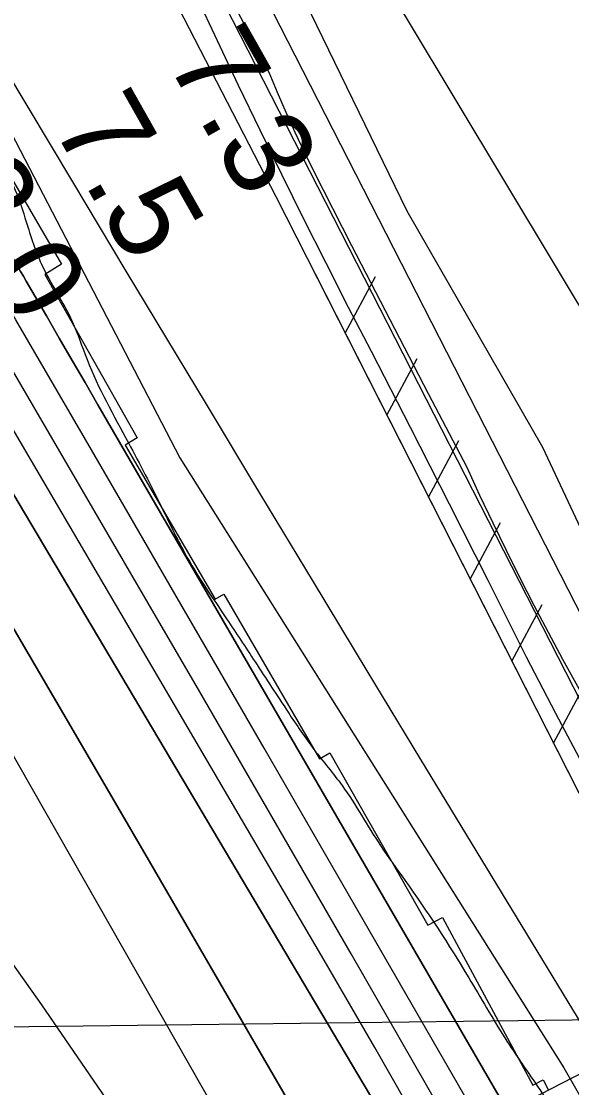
# Model space of a CAD drawing. Extents: x 3694830 to 3732949, y 415201 to 440970.
# Drawn here: x 3716107 to 3716526, y 432893 to 433704 of the extents above; entities that cross this region are included whole.
import ezdxf

# ---------------------------------------------------------------- set-up
doc = ezdxf.new("R2010")
doc.units = 0
for name, color, linetype in [('V-FLOD-BASE', 7, 'Continuous'), ('V-GRID-MAJR', 7, 'Continuous'), ('V-LEVE-TOET', 7, 'Continuous'), ('V-RIVR-EDGE', 7, 'Continuous'), ('V-RIVR-RANG', 7, 'Continuous'), ('V-ROAD-CNTR', 7, 'Continuous'), ('V-RRAP-FSHR', 7, 'Continuous'), ('V-RRAP-RVMT', 7, 'Continuous'), ('V-SURV-LINE', 7, 'Continuous'), ('V-TOPO-DPTH', 7, 'Continuous'), ('V-TOPO-MAJR', 7, 'Continuous'), ('V-TOPO-MINR', 7, 'Continuous'), ('V-TOPO-WATR', 7, 'Continuous')]:
    doc.layers.add(name, color=color, linetype=linetype)

msp = doc.modelspace()

# ---------------------------------------------------------------- linework, layer by layer
at = {"layer": 'V-FLOD-BASE'}
for points in [[(3716519.45, 433218.28), (3716508.432, 433238.86100000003), (3716497.6040000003, 433259.543), (3716486.9790000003, 433280.331), (3716476.549, 433301.216), (3716466.319, 433322.202), (3716456.29, 433343.284), (3716446.461, 433364.46), (3716417.0500000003, 433420.561), (3716387.87, 433476.783), (3716358.92, 433533.121), (3716330.196, 433589.579), (3716322.813, 433604.439), (3716315.682, 433619.422), (3716308.805, 433634.52400000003), (3716302.186, 433649.741), (3716295.825, 433665.066), (3716265.848, 433723.913)], [(3716586.7660000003, 433086.178), (3716570.5270000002, 433118.739), (3716556.201, 433148.038), (3716542.082, 433177.441), (3716530.669, 433197.806), (3716519.45, 433218.28)]]:
    msp.add_lwpolyline(points, dxfattribs=at)
at = {"layer": 'V-GRID-MAJR'}
msp.add_spline([(3698914.333, 432737.11), (3704206.2600000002, 432798.304), (3709498.1780000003, 432860.268), (3714790.0870000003, 432923.001), (3720081.987, 432986.504), (3725373.878, 433050.776), (3730665.759, 433115.819), (3730665.7600000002, 433115.819)], degree=3, dxfattribs=at)
at = {"layer": 'V-LEVE-TOET'}
for points in [[(3716318.234, 433729.455), (3716400.744, 433559.829), (3716503.799, 433379.857), (3716586.975, 433202.68700000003)], [(3716536.551, 433134.636), (3716514.1580000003, 433177.365), (3716491.665, 433220.04000000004), (3716462.485, 433278.403), (3716433.09, 433336.663), (3716403.484, 433394.816), (3716373.669, 433452.858), (3716356.329, 433486.32300000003), (3716339.191, 433519.891), (3716322.2600000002, 433553.565), (3716305.532, 433587.34), (3716289.011, 433621.216), (3716272.699, 433655.192), (3716256.591, 433689.267), (3716240.691, 433723.44)]]:
    msp.add_lwpolyline(points, dxfattribs=at)
at = {"layer": 'V-RIVR-EDGE'}
for points in [[(3715704.373287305, 434230.9797199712), (3715727.766895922, 434182.99302452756), (3715758.3715245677, 434125.49316014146), (3715785.844601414, 434081.565807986), (3715808.3484323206, 434039.4593791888), (3715836.7056966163, 433987.3909794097), (3715858.7774962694, 433953.4244801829), (3715891.639551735, 433894.56255694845), (3715923.1719718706, 433846.55573656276), (3715947.491135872, 433807.1577727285), (3715981.276510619, 433755.9802687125), (3715998.4081336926, 433735.5907539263), (3716012.8391181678, 433720.1816656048), (3716032.71051167, 433710.6371911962), (3716045.810742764, 433705.63104952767), (3716057.5477969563, 433697.91532484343), (3716066.5640876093, 433687.04121510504), (3716072.858496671, 433672.5565641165), (3716074.640288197, 433661.7003432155), (3716074.14452796, 433644.0673696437), (3716073.6565940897, 433629.59948944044), (3716075.8894237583, 433618.2899942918), (3716088.5061931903, 433600.62459720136), (3716110.0956492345, 433554.450998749), (3716122.6688146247, 433519.1515100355), (3716146.0736037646, 433475.68637654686), (3716157.305953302, 433446.7204287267), (3716188.8003596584, 433383.3402976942), (3716214.0003569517, 433334.4448176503), (3716231.548358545, 433299.58518655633), (3716263.5273446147, 433249.3164671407), (3716285.150342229, 433216.70755455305)], [(3716285.150342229, 433216.70755455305), (3716310.376054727, 433178.2116670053), (3716330.200490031, 433149.67663238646), (3716351.384748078, 433122.4947121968), (3716380.6619774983, 433076.75426305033), (3716399.1355344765, 433050.48336356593), (3716447.785043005, 432976.2089978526), (3716475.253647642, 432930.4730209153), (3716501.833592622, 432891.0694668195), (3716527.508107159, 432851.21599263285), (3716586.0368507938, 432749.33550184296), (3716608.0997060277, 432711.75175305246), (3716608.0896435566, 432707.6823472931), (3716608.0717547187, 432700.4478481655), (3716613.02199377, 432690.94026948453), (3716627.4250269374, 432664.22727627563), (3716633.271752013, 432651.55236812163), (3716643.1890009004, 432639.3195536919), (3716675.1691050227, 432589.50299047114), (3716706.241542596, 432538.3321947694), (3716726.9412209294, 432498.0388629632), (3716741.3252472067, 432463.63921443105), (3716748.5083159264, 432442.8221406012), (3716788.5914538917, 432378.5164541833), (3716817.4332979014, 432339.5594660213), (3716842.1979097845, 432297.4474469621), (3716889.457408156, 432209.6117495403), (3716920.495186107, 432144.4241117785), (3716938.0431876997, 432109.5644806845), (3716956.496619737, 432075.15476968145), (3716988.92217174, 432022.6241512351), (3717009.1808744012, 431986.85349943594), (3717026.296844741, 431960.1337979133), (3717062.315049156, 431897.646798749), (3717093.371833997, 431840.1458163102), (3717112.2628875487, 431799.8569567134), (3717149.120557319, 431711.14266210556), (3717176.537731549, 431644.6075001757), (3717201.24867692, 431580.7919837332), (3717210.6835821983, 431556.3520700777), (3717248.473515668, 431478.93944425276), (3717267.8088990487, 431435.48437323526), (3717289.4072995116, 431392.9280243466), (3717306.4751936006, 431346.7656064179), (3717328.065767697, 431301.04416416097), (3717339.309297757, 431276.599778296), (3717352.341327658, 431244.01210870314), (3717362.697316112, 431226.35230187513), (3717376.210571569, 431205.5195753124), (3717389.256018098, 431178.3577800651), (3717401.373673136, 431141.70294081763), (3717407.1812663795, 431113.2025658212), (3717409.866252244, 431101.89195262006), (3717419.7488415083, 431075.6422961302), (3717452.4923834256, 430968.8518161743), (3717469.0935866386, 430916.8124857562), (3717483.4351269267, 430865.2309017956), (3717505.4543781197, 430810.0130613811), (3717526.565962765, 430753.4409884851), (3717540.488888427, 430715.4252084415), (3717579.0724471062, 430593.2468831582), (3717599.254004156, 430526.27745387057), (3717616.308481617, 430474.68916159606), (3717628.8760567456, 430437.12889190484), (3717638.7441113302, 430405.00120487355), (3717647.6866105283, 430364.284786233), (3717653.484141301, 430331.7150054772), (3717658.415373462, 430314.52077147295), (3717667.8502787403, 430290.08085781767), (3717679.533666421, 430260.6616357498), (3717690.3395749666, 430242.0963984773), (3717695.714018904, 430221.2837968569), (3717698.374407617, 430200.02574735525), (3717697.8529321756, 430171.9931812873), (3717701.423223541, 430152.9936766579), (3717705.9145980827, 430140.7742788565), (3717716.262760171, 430119.94937866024), (3717727.970745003, 430100.4775928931), (3717735.598143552, 430076.49430764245), (3717737.8164385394, 430059.3067819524), (3717749.0476700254, 430029.8886779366), (3717760.7590090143, 430011.77336075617), (3717771.5570911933, 429990.0430301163), (3717776.477142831, 429968.32723415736), (3717783.193520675, 429941.63324783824), (3717791.7252316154, 429917.6477264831), (3717803.4343344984, 429898.62809691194), (3717812.4226738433, 429876.4500822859), (3717819.158058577, 429857.44275129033), (3717834.8829007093, 429816.70956186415), (3717846.5238024, 429770.10840436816), (3717854.1232496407, 429734.8212142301), (3717863.5480924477, 429706.31189481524), (3717878.825250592, 429667.3884482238), (3717891.374936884, 429622.593679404), (3717903.4937099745, 429586.3909963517), (3717917.8240697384, 429530.28785043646), (3717931.7078635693, 429476.44660355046), (3717959.4631526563, 429363.79039162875), (3717976.505331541, 429307.2283812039), (3717987.2463930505, 429262.43808459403), (3718014.107432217, 429153.85351453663), (3718027.5144727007, 429090.0659494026), (3718040.473829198, 429028.0881271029), (3718052.5199288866, 428962.49529134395), (3718057.840706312, 428919.97919233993), (3718056.8950259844, 428903.2516492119), (3718056.857012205, 428887.87833856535), (3718057.7132483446, 428868.43338605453), (3718061.286893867, 428850.7903500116), (3718065.765969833, 428833.5972340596), (3718082.361582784, 428779.2971226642), (3718091.327561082, 428748.075984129), (3718100.2790047, 428710.97681505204), (3718111.4498613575, 428657.14227648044), (3718116.3609685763, 428631.80923095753), (3718128.3075616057, 428525.97449379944), (3718136.7677171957, 428473.0509759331), (3718141.6598175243, 428440.0312750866), (3718152.315907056, 428360.8771076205), (3718163.899788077, 428291.2159841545), (3718171.048197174, 428256.3820682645), (3718178.233501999, 428236.4693068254), (3718193.9158581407, 428178.55418197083), (3718199.7413402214, 428157.2883061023), (3718197.914826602, 428150.05827918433), (3718196.516990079, 428133.3318541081), (3718197.391115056, 428121.12140072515), (3718204.1164373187, 428098.04466397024), (3718215.364439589, 428075.4089028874), (3718227.961084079, 428049.60469427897), (3718240.07538496, 428011.5933864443), (3718242.706704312, 427978.57927585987), (3718251.1064850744, 427901.2393234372), (3718254.151946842, 427852.85078415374), (3718257.693168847, 427822.09521844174), (3718271.4975809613, 427736.1508816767), (3718281.7384100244, 427671.91898671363), (3718287.906479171, 427606.3406856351), (3718295.910006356, 427551.6096610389), (3718303.86545729, 427477.4359200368), (3718310.120734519, 427447.1258022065), (3718323.1359936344, 427407.755789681), (3718345.149654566, 427350.27716828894), (3718351.4094040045, 427321.7756752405), (3718363.483455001, 427267.48674436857), (3718378.280505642, 427217.2605109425), (3718397.9875454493, 427141.24907579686), (3718402.8729374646, 427105.51643777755), (3718405.9172811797, 427056.67574229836), (3718404.85644146, 426993.37611103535), (3718419.5841728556, 426915.1161934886), (3718427.128835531, 426857.673349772), (3718428.7697524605, 426789.8454482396), (3718439.5309389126, 426753.19396314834), (3718453.8926041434, 426709.7511907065), (3718458.333666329, 426677.1847641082), (3718461.822339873, 426625.1778572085), (3718465.3367286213, 426583.5705428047), (3718482.7136682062, 426479.5310138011), (3718492.5235840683, 426423.89120460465), (3718501.0016284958, 426378.20218586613), (3718502.740934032, 426350.1640295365), (3718512.9079716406, 426256.0898256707), (3718518.2276310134, 426213.12157047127), (3718524.0307520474, 426182.8125706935), (3718533.4421782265, 426148.87737693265), (3718540.932056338, 426069.2788796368), (3718548.926639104, 426010.93060547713), (3718557.8054093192, 425944.44128369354), (3718573.419564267, 425858.9446309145), (3718584.546816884, 425787.47600071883), (3718587.6079313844, 425745.4176481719), (3718587.5598551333, 425725.9749317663), (3718607.5144475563, 425567.2177947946), (3718614.553287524, 425488.07257174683), (3718638.2224000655, 425368.6440793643), (3718641.2633896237, 425318.44691529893), (3718641.093445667, 425249.71917358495), (3718640.1008071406, 425214.0010702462), (3718649.842521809, 425130.7797331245), (3718658.7335906, 425069.2641294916), (3718661.819302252, 425037.15321324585), (3718660.4114032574, 425016.35738241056), (3718674.9568921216, 424864.3960049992), (3718675.7337465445, 424812.8479626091), (3718692.623870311, 424694.7927095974), (3718696.053287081, 424618.8215243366), (3718696.3992283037, 424575.8655677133), (3718706.120818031, 424484.50541907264), (3718711.8680364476, 424431.58860952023), (3718715.414848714, 424403.0938247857), (3718735.932284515, 424289.09903311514), (3718746.6017906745, 424215.3707399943), (3718759.902616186, 424108.62833628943), (3718772.361740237, 424027.20891563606), (3718777.7160592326, 423998.2575024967), (3718795.9078670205, 423858.0432417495), (3718805.722255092, 423804.2120573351), (3718812.4363968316, 423776.6137586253), (3718828.995114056, 423707.3924927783), (3718835.666769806, 423662.61225864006), (3718835.0893917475, 423611.97188279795), (3718835.0021836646, 423576.70369954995), (3718839.347093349, 423505.2518401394), (3718842.400381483, 423460.0283942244), (3718850.4217975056, 423412.53186875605), (3718863.399042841, 423357.7885455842), (3718870.556396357, 423326.57187925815), (3718873.558254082, 423260.5492483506), (3718878.8566704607, 423208.99002543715), (3718893.6280058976, 423148.3641995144), (3718898.9990956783, 423126.1951293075), (3718912.449740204, 423080.0416557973), (3718927.228902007, 423022.5809232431), (3718930.7723601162, 422992.72966992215), (3718937.449606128, 422950.2102167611), (3718945.9175880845, 422900.45179226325), (3718952.6261395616, 422870.5927125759), (3718968.7192839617, 422795.94669043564), (3718969.558749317, 422769.7193949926), (3718968.1251351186, 422738.52397166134), (3718972.1185133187, 422707.7672878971), (3718981.0464778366, 422661.1728387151), (3718990.8496853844, 422602.8200923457), (3719006.889163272, 422506.4705728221), (3719010.8098680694, 422446.3237363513), (3719014.374569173, 422425.06345074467), (3719022.4351170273, 422393.39239211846), (3719033.201893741, 422359.001688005), (3719050.257489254, 422307.86555192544), (3719062.772515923, 422249.0539410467), (3719077.096167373, 422190.2378579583), (3719087.846173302, 422149.0648109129)]]:
    msp.add_spline(points, degree=3, dxfattribs=at)
at = {"layer": 'V-RIVR-RANG'}
msp.add_line((3716661.5969, 432969.4851999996), (3715985.6588000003, 432622.0550999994), dxfattribs=at)
at = {"layer": 'V-ROAD-CNTR'}
msp.add_lwpolyline([(3714456.147048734, 436537.30989951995), (3714641.896677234, 436278.6064169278), (3714873.311214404, 435959.34805544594), (3715143.350674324, 435589.59179496), (3715380.173200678, 435258.978456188), (3715588.6647836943, 434962.9540482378), (3715918.609123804, 434466.0160421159), (3716138.793683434, 434126.626720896), (3716363.05523491, 433768.5224371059), (3716587.568785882, 433394.65718483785), (3716854.6992516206, 432929.9051143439), (3717200.025560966, 432198.05557804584), (3717345.3032704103, 431887.621198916), (3717528.553903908, 431398.14817786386), (3717815.6813296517, 430558.6488568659)], dxfattribs=at)
at = {"layer": 'V-RRAP-FSHR'}
for p, q in [((3716353.846, 433466.813), (3716376.826, 433509.896)), ((3716385.542, 433404.404), (3716408.522, 433447.487)), ((3716417.238, 433341.995), (3716440.218, 433385.07800000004)), ((3716448.934, 433279.587), (3716471.914, 433322.669)), ((3716480.629, 433217.178), (3716503.61, 433260.261)), ((3716512.325, 433154.76900000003), (3716535.306, 433197.852))]:
    msp.add_line(p, q, dxfattribs=at)
for points in [[(3714329.7, 436386.169), (3714396.827, 436257.463), (3714508.995, 436115.64900000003), (3714828.369, 435789.568), (3714886.7460000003, 435719.45), (3715135.384, 435378.044), (3715431.899, 434966.727), (3715563.52, 434782.772), (3715749.312, 434445.995), (3715933.042, 434121.821), (3716099.0810000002, 433962.33900000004), (3716301.1010000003, 433570.666), (3716658.5470000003, 432866.862), (3716785.747, 432767.039), (3716964.057, 432370.515), (3717158.173, 431965.88), (3717210.963, 431850.869), (3717309.15, 431591.719), (3717386.5100000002, 431373.324), (3717466.363, 431122.742)], [(3716064.7059757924, 433686.1008793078), (3716227.8291759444, 433371.8967190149), (3716520.256952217, 432907.7072785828), (3717100.527032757, 431896.0812936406), (3717253.7235768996, 431580.21825334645), (3717403.092409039, 431264.3552130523), (3717634.3013692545, 430552.2451323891), (3717888.1263934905, 429748.15527564), (3718009.8615616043, 429314.2659952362), (3718099.299769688, 428952.68954689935), (3718115.843513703, 428867.0380908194), (3718189.327801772, 428405.14650638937), (3718255.0030658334, 428140.6698341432), (3718391.117241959, 427348.2781534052)], [(3716330.923, 433511.946), (3716658.5470000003, 432866.862), (3716690.7260000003, 432841.609)]]:
    msp.add_lwpolyline(points, dxfattribs=at)
at = {"layer": 'V-RRAP-RVMT'}
for p, q in [((3716058.319000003, 433655.53700000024), (3716137.979000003, 433519.13300000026)), ((3716137.979000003, 433519.13300000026), (3716125.2760000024, 433511.461)), ((3716125.2760000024, 433511.46100000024), (3716195.5830000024, 433387.08700000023)), ((3716195.5830000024, 433387.08700000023), (3716186.334000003, 433381.59500000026)), ((3716186.334000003, 433381.59500000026), (3716254.8290000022, 433264.21400000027)), ((3716254.8290000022, 433264.21400000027), (3716261.3700000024, 433268.03800000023)), ((3716261.3700000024, 433268.03800000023), (3716334.2500000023, 433142.6920000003)), ((3716334.250000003, 433142.6920000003), (3716342.1170000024, 433147.26000000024)), ((3716342.1170000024, 433147.26000000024), (3716416.6200000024, 433016.15700000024)), ((3716416.6200000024, 433016.15700000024), (3716427.9280000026, 433022.04900000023)), ((3716427.9280000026, 433022.04900000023), (3716496.4930000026, 432894.35700000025)), ((3716496.4930000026, 432894.35700000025), (3716504.4370000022, 432898.47000000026)), ((3716504.4370000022, 432898.47000000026), (3716508.5660000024, 432890.7620000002))]:
    msp.add_line(p, q, dxfattribs=at)
at = {"layer": 'V-SURV-LINE'}
for points in [[(3716188.7026415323, 433926.6636298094), (3716707.783009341, 432910.78025030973)], [(3716681.0756042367, 432897.11588920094), (3716161.9947031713, 433913.0003123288)]]:
    msp.add_lwpolyline(points, dxfattribs=at)
at = {"layer": 'V-TOPO-DPTH'}
for points in [[(3716404.2800000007, 432613.24), (3715945.9513371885, 433417.6456402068), (3715944.9260602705, 433419.4320910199), (3715943.8933742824, 433421.21421753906), (3715942.849574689, 433422.98985761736), (3715941.7983660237, 433424.76117340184), (3715927.745631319, 433448.2727656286), (3715919.608729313, 433461.76351394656), (3715911.400146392, 433475.2101087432), (3715903.0840420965, 433488.5904732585), (3715894.6962568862, 433501.92668425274), (3715495.8827207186, 434130.41911600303), (3715474.7387426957, 434163.8827273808), (3715453.6811894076, 434197.40040275), (3715432.7532732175, 434230.9991741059), (3715411.911781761, 434264.65200945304), (3715142.557377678, 434701.4622045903)], [(3716404.2800000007, 432613.24), (3715945.9513371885, 433417.6456402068), (3715944.9260602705, 433419.4320910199), (3715943.8933742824, 433421.21421753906), (3715942.849574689, 433422.98985761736), (3715941.7983660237, 433424.76117340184), (3715927.745631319, 433448.2727656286), (3715919.608729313, 433461.76351394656), (3715911.400146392, 433475.2101087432), (3715903.0840420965, 433488.5904732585), (3715894.6962568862, 433501.92668425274), (3715495.8827207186, 434130.41911600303), (3715474.7387426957, 434163.8827273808), (3715453.6811894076, 434197.40040275), (3715432.7532732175, 434230.9991741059), (3715411.911781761, 434264.65200945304), (3715142.557377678, 434701.4622045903)], [(3715374.5716891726, 434565.4097194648), (3715430.23391942, 434475.8664660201), (3715533.5970747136, 434307.9258782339), (3715545.8975396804, 434287.79840815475), (3715558.1128692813, 434267.6197673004), (3715570.2004958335, 434247.36437028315), (3715582.2029870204, 434227.0578024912), (3716027.2800000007, 433468.59), (3716423.032263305, 432802.15647625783)], [(3716423.032263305, 432802.15647625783), (3716027.2800000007, 433468.59), (3715582.2029870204, 434227.0578024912), (3715570.2004958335, 434247.36437028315), (3715558.1128692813, 434267.6197673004), (3715545.8975396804, 434287.79840815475), (3715533.5970747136, 434307.9258782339), (3715430.23391942, 434475.8664660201), (3715374.5716891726, 434565.4097194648)], [(3715533.2782616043, 434507.2688361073), (3715617.97913957, 434370.78289627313), (3715631.629631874, 434348.49864587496), (3715645.1060545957, 434326.1109862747), (3715658.321372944, 434303.56821287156), (3715671.3626217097, 434280.92203026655), (3716013.6975129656, 433678.38585043), (3716029.253802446, 433650.97028541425), (3716044.7898672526, 433623.5432788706), (3716060.2955950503, 433596.09911003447), (3716075.781098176, 433568.64349967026), (3716102.4838534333, 433521.23860475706), (3716104.6099407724, 433517.48093693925), (3716106.7455349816, 433513.72870395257), (3716108.895389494, 433509.98462321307), (3716111.0547508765, 433506.24597730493), (3716126.353362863, 433479.87443383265), (3716136.1692731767, 433462.9541577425), (3716145.985333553, 433446.0339687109), (3716155.8016190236, 433429.11391026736), (3716165.618054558, 433412.19393888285), (3716573.7506184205, 432708.73233545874)], [(3716515.1271932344, 432720.5649796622), (3716415.6371399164, 432894.4051397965), (3716358.3045974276, 432994.3063351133), (3716300.813403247, 433094.11589340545), (3716243.08423153, 433193.7879961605), (3716185.1964081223, 433293.3684618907), (3716095.273005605, 433447.63368366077), (3716082.252976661, 433470.02730637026), (3716069.2663920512, 433492.4402575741), (3716056.3299739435, 433514.88220151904), (3716043.4270001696, 433537.3434739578), (3715668.9590566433, 434190.90200231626)], [(3716515.1271932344, 432720.5649796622), (3716415.6371399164, 432894.4051397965), (3716358.3045974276, 432994.3063351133), (3716300.813403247, 433094.11589340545), (3716243.08423153, 433193.7879961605), (3716185.1964081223, 433293.3684618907), (3716095.273005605, 433447.63368366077), (3716082.252976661, 433470.02730637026), (3716069.2663920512, 433492.4402575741), (3716056.3299739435, 433514.88220151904), (3716043.4270001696, 433537.3434739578), (3715668.9590566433, 434190.90200231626)], [(3715588.2929928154, 434112.8718044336), (3715958.258454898, 433486.5014389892), (3715970.8754380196, 433465.10663868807), (3715983.4727741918, 433443.7002946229), (3715996.040639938, 433422.2766349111), (3716008.5888587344, 433400.8414314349), (3716094.777601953, 433253.37887997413), (3716150.335608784, 433158.16314664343), (3716205.8004850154, 433062.89328523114), (3716261.125665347, 432967.54223169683), (3716316.3577150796, 432872.1370500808)], [(3715588.2929928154, 434112.8718044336), (3715958.258454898, 433486.5014389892), (3715970.8754380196, 433465.10663868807), (3715983.4727741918, 433443.7002946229), (3715996.040639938, 433422.2766349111), (3716008.5888587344, 433400.8414314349), (3716094.777601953, 433253.37887997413), (3716150.335608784, 433158.16314664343), (3716205.8004850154, 433062.89328523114), (3716261.125665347, 432967.54223169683), (3716316.3577150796, 432872.1370500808)]]:
    msp.add_lwpolyline(points, dxfattribs=at)
at = {"layer": 'V-TOPO-MAJR'}
msp.add_lwpolyline([(3716171.543120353, 432884.6359523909), (3716122.931459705, 432955.6398381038), (3716073.0640009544, 433025.80799729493), (3716006.734078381, 433116.5880143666), (3715989.091100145, 433140.74046609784), (3715971.45195691, 433164.895717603), (3715953.8185661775, 433189.0551687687), (3715936.1890104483, 433213.2174197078), (3715935.693372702, 433213.8968876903), (3715918.567972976, 433237.8932838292), (3715901.7801842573, 433262.1184908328), (3715885.49881205, 433286.68691413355), (3715869.5550508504, 433311.48414829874), (3715847.4136430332, 433346.71923621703), (3715842.8254409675, 433354.0898211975), (3715838.2790910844, 433361.4858891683), (3715833.795519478, 433368.9201816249), (3715829.353800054, 433376.37995707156), (3715748.7909094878, 433512.99597865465), (3715704.2021588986, 433588.8430055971), (3715659.7507656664, 433664.7701982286), (3715615.5054084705, 433740.8176393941)], dxfattribs=at)
at = {"layer": 'V-TOPO-MINR'}
for points in [[(3716631.1742757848, 432780.66427430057), (3716411.355937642, 433142.4000198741), (3716370.425233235, 433209.870849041), (3716329.5625398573, 433277.38277284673), (3716288.801863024, 433344.95633861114), (3716248.109197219, 433412.57099901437), (3716187.1743973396, 433513.99313970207), (3716177.0049329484, 433530.9304243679), (3716166.8418591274, 433547.8715403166), (3716156.6883711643, 433564.81840318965), (3716146.5412737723, 433581.7690973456), (3715685.16, 434353), (3715220.95, 435103.42)], [(3716523.901604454, 432748.92481882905), (3716292.0805835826, 433151.017116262), (3716258.172161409, 433209.7552582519), (3716224.2200358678, 433268.46809512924), (3716190.202355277, 433327.14297433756), (3716156.140971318, 433385.7925484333), (3716103.1444049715, 433476.92898015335), (3716095.5687759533, 433490.0029954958), (3716088.020145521, 433503.092525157), (3716080.512012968, 433516.2053262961), (3716073.0308789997, 433529.33364175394), (3715973.288957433, 433704.9969955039), (3715915.7040653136, 433805.82212118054), (3715857.7817973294, 433906.4519214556), (3715799.353465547, 434006.7887336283), (3715740.587757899, 434106.93022039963), (3715632.3156573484, 434290.37473874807), (3715626.5175721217, 434300.0333378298), (3715620.624618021, 434309.6327208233), (3715614.589360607, 434319.14327968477), (3715608.4592343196, 434328.594622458), (3715222.7151340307, 434913.7381812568)], [(3716404.2800000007, 432613.24), (3715945.9513371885, 433417.6456402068), (3715944.9260602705, 433419.4320910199), (3715943.8933742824, 433421.21421753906), (3715942.849574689, 433422.98985761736), (3715941.7983660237, 433424.76117340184), (3715927.745631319, 433448.2727656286), (3715919.608729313, 433461.76351394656), (3715911.400146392, 433475.2101087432), (3715903.0840420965, 433488.5904732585), (3715894.6962568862, 433501.92668425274), (3715495.8827207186, 434130.41911600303), (3715474.7387426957, 434163.8827273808), (3715453.6811894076, 434197.40040275), (3715432.7532732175, 434230.9991741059), (3715411.911781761, 434264.65200945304), (3715142.557377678, 434701.4622045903)], [(3716423.032263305, 432802.15647625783), (3716027.2800000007, 433468.59), (3715582.2029870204, 434227.0578024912), (3715570.2004958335, 434247.36437028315), (3715558.1128692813, 434267.6197673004), (3715545.8975396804, 434287.79840815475), (3715533.5970747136, 434307.9258782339), (3715430.23391942, 434475.8664660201), (3715374.5716891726, 434565.4097194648)], [(3716412.712901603, 432859.5212854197), (3716376.226556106, 432923.0660071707), (3716339.4623932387, 432986.4504011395), (3716302.5130187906, 433049.72790992), (3716087.1134792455, 433416.76231572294), (3716068.2539687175, 433448.9573627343), (3716049.42885281, 433481.17247156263), (3716030.655328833, 433513.41767311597), (3716011.9161994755, 433545.68293648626), (3715910.604304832, 433720.4449260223), (3715856.061788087, 433814.45501922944), (3715801.4757985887, 433908.43984346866), (3715746.824599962, 434002.386764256), (3715692.1299285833, 434096.308416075), (3715621.204143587, 434218.0050033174), (3715601.790345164, 434250.9692590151), (3715582.177365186, 434283.8133368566), (3715562.265612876, 434316.4771479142), (3715542.1546790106, 434349.0207811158), (3715525.9922699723, 434374.9100914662), (3715497.466504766, 434420.18970498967), (3715468.6951618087, 434465.31131088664), (3715439.555452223, 434510.1959053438)], [(3716515.1271932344, 432720.5649796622), (3716415.6371399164, 432894.4051397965), (3716358.3045974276, 432994.3063351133), (3716300.813403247, 433094.11589340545), (3716243.08423153, 433193.7879961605), (3716185.1964081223, 433293.3684618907), (3716095.273005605, 433447.63368366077), (3716082.252976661, 433470.02730637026), (3716069.2663920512, 433492.4402575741), (3716056.3299739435, 433514.88220151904), (3716043.4270001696, 433537.3434739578), (3715668.9590566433, 434190.90200231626)], [(3716316.3577150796, 432872.1370500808), (3716261.125665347, 432967.54223169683), (3716205.8004850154, 433062.89328523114), (3716150.335608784, 433158.16314664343), (3716094.777601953, 433253.37887997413), (3716008.5888587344, 433400.8414314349), (3715996.040639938, 433422.2766349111), (3715983.4727741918, 433443.7002946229), (3715970.8754380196, 433465.10663868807), (3715958.258454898, 433486.5014389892), (3715588.2929928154, 434112.8718044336)]]:
    msp.add_lwpolyline(points, dxfattribs=at)
at = {"layer": 'V-TOPO-WATR'}
msp.add_lwpolyline([(3716573.7506184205, 432708.73233545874), (3716165.618054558, 433412.19393888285), (3716155.8016190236, 433429.11391026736), (3716145.985333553, 433446.0339687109), (3716136.1692731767, 433462.9541577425), (3716126.353362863, 433479.87443383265), (3716111.0547508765, 433506.24597730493), (3716108.895389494, 433509.98462321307), (3716106.7455349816, 433513.72870395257), (3716104.6099407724, 433517.48093693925), (3716102.4838534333, 433521.23860475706), (3716075.781098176, 433568.64349967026), (3716060.2955950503, 433596.09911003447), (3716044.7898672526, 433623.5432788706), (3716029.253802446, 433650.97028541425), (3716013.6975129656, 433678.38585043), (3715671.3626217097, 434280.92203026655), (3715658.321372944, 434303.56821287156), (3715645.1060545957, 434326.1109862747), (3715631.629631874, 434348.49864587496), (3715617.97913957, 434370.78289627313), (3715533.2782616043, 434507.2688361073)], dxfattribs=at)

# ---------------------------------------------------------------- texts
at = {"layer": 'V-RIVR-RANG'}
for s, p in [('7.3', (3716216.930442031, 433674.7101859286)), ('7.5', (3716129.980442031, 433625.3161859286)), ('2.0', (3716041.6044754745, 433578.4486266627))]:
    msp.add_text(s, height=67, rotation=299.4583257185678, dxfattribs=at).set_placement(p)

doc.saveas('drawing.dxf')
